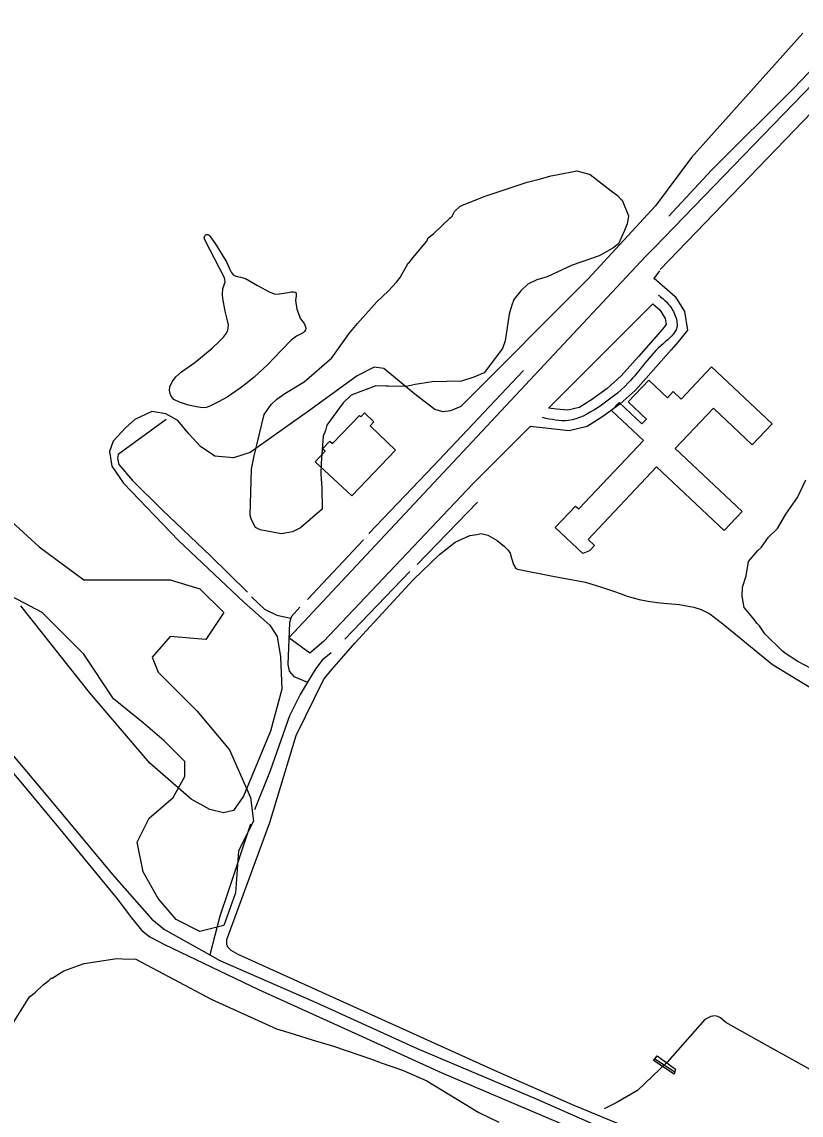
# Model space of a CAD drawing. Extents: x 3683613 to 3738215, y 469626 to 495384.
# Drawn here: x 3696220 to 3697381, y 482354 to 483982 of the extents above; entities that cross this region are included whole.
import ezdxf

# ---------------------------------------------------------------- set-up
doc = ezdxf.new("R2010")
doc.units = 0
for name, color, linetype in [('V-BLDG-OTLN', 7, 'Continuous'), ('V-BRDG-OTLN', 7, 'Continuous'), ('V-ROAD-CNTR', 7, 'Continuous'), ('V-SITE-OTLN', 7, 'Continuous'), ('V-SITE-VEGE', 7, 'Continuous'), ('V-TOPO-SHOR', 7, 'Continuous')]:
    doc.layers.add(name, color=color, linetype=linetype)

msp = doc.modelspace()

# ---------------------------------------------------------------- linework, layer by layer
at = {"layer": 'V-BLDG-OTLN'}
for points in [[(3697247.5, 483468.1), (3697337.5, 483383.1), (3697308.1, 483352), (3697250.1, 483406.8), (3697193.5, 483346.8), (3697292.8, 483253), (3697266, 483224.6), (3697165.6, 483319.4), (3697063.5, 483211.3), (3697073.1, 483202.2), (3697065.6, 483194.2), (3697055.6, 483190.1), (3697014.5, 483228.8), (3697044.9, 483261), (3697049.6, 483256.6), (3697146, 483358.6), (3697098.6, 483403.3), (3697109.8, 483415.2), (3697143.7, 483383.2), (3697150.5, 483390.4), (3697123.4, 483416), (3697153.9, 483448.2), (3697181.6, 483422), (3697190.4, 483431.3), (3697202.2, 483420.2)], [(3696657.1, 483326.9), (3696671.9, 483342.4), (3696668.2, 483346), (3696679.2, 483357.5), (3696683, 483353.9), (3696723.1, 483395.9), (3696725.1, 483393.9), (3696730.7, 483399.8), (3696744.7, 483386.4), (3696738.9, 483380.4), (3696776.7, 483344.3), (3696711.7, 483276.2)]]:
    msp.add_lwpolyline(points, close=True, dxfattribs=at)
at = {"layer": 'V-BRDG-OTLN'}
msp.add_line((3697162.9, 482437.9), (3697192.8, 482418.7), dxfattribs=at)
msp.add_lwpolyline([(3697191.7, 482415.2), (3697161.1, 482435.5), (3697162.9, 482437.9), (3697166.5, 482442.4), (3697194, 482422.6), (3697192.8, 482418.7)], close=True, dxfattribs=at)
at = {"layer": 'V-ROAD-CNTR'}
for points in [[(3696977.4, 483379.4), (3696892, 483294.1), (3696669.8, 483059.1), (3696649.4, 483042.1), (3696617.9, 483064.7), (3697149.5, 483632.8), (3697161.9, 483645.4), (3697693.9, 484195.8)], [(3697437, 483889.3), (3697171.1, 483613.1)], [(3697170.1, 483611.3), (3697161.6, 483599.9), (3697162.4, 483598.9)], [(3697161.8, 483600.3), (3697193.3, 483573.1), (3697207.3, 483550.8), (3697211.4, 483522.7), (3697197.5, 483505.3), (3697187.1, 483493.3), (3697161, 483463.6), (3697134, 483433.7), (3697111, 483412.8), (3697085.4, 483394.4), (3697066.1, 483381.9)], [(3697160.2, 483562), (3697005.2, 483407.1)], [(3697160.2, 483562), (3697170.3, 483553.3), (3697178.6, 483540.2), (3697179.9, 483531.2), (3697174.5, 483524.5), (3697164.5, 483513), (3697138.6, 483483.5), (3697112.7, 483454.9), (3697092, 483436.1), (3697068.5, 483419.2), (3697049.9, 483407.1)], [(3697050.4, 483407.5), (3697033.4, 483403.5), (3697016.7, 483405.3), (3697004.7, 483406.7)], [(3697066.1, 483381.9), (3697062.4, 483379.5), (3697035.2, 483373.1), (3697013.3, 483375.5), (3696977.5, 483379.5)]]:
    msp.add_lwpolyline(points, dxfattribs=at)
msp.add_spline([(3697168, 483575.1), (3697181.8, 483563.2), (3697192.9, 483545.5), (3697195.7, 483527), (3697175.8, 483503.1), (3697123.4, 483444.3), (3697077, 483406.8), (3697034.3, 483388.3), (3696995.7, 483392.6)], degree=3, dxfattribs=at)
at = {"layer": 'V-SITE-OTLN'}
for points in [[(3697383.2, 483964.8), (3697217.4, 483779.8), (3697164.1, 483708), (3697063.6, 483599.1), (3696874.2, 483409), (3696858.6, 483402.5), (3696847.7, 483401.1), (3696835.3, 483404.8), (3696805.5, 483427.3), (3696759.6, 483465.6), (3696744.8, 483467.7), (3696719.9, 483454.6), (3696647.1, 483402.1), (3696560.4, 483340.9), (3696535.7, 483332.9), (3696507.7, 483335.4), (3696486.4, 483349.6), (3696469.1, 483368.3), (3696452.5, 483388.2), (3696435, 483398.4), (3696413.9, 483401.7), (3696388.5, 483389.8), (3696374.5, 483377.6), (3696356.2, 483357.5), (3696350.7, 483342.2), (3696354.2, 483320.4), (3696371.8, 483294.8), (3696453.7, 483209.8), (3696550.8, 483117.7), (3696589.4, 483083.5), (3696600.4, 483066.7), (3696605.3, 483036.3), (3696607.5, 482988.2), (3696590.5, 482925.8), (3696550.4, 482829), (3696535.5, 482807.7), (3696520.6, 482804.1), (3696500.1, 482809.2), (3696472.5, 482824.7), (3696411, 482878.3), (3696321.1, 482983.4), (3696218.6, 483112.3)], [(3697149.7, 482324.2), (3697040.6, 482369.5), (3696928.7, 482418.6), (3696542.4, 482593.2), (3696532, 482599.2), (3696527.1, 482604), (3696525.7, 482608.1), (3696525.6, 482615.7), (3696589.4, 482789.9), (3696629, 482919.2), (3696669.9, 483003), (3696682.1, 483017.6), (3696695.7, 483033.6), (3696716, 483056.6), (3696802.9, 483151.3), (3696842.3, 483189), (3696865.5, 483207.2), (3696887.4, 483217.1), (3696897.7, 483218.6), (3696904.5, 483220.1), (3696914.2, 483217.4), (3696928.1, 483209.4), (3696939.2, 483200.6), (3696944.1, 483195.8), (3696947.6, 483191), (3696949.7, 483183.5), (3696952.6, 483173.9), (3696956.1, 483167.7), (3696958.6, 483167.2), (3697011.2, 483156.4), (3697059.7, 483147.5), (3697083.6, 483140.1), (3697101.4, 483134.1), (3697112.7, 483130.1), (3697122, 483126.7), (3697139.8, 483121.8), (3697155.7, 483119), (3697171.1, 483116.7), (3697187.8, 483115.3), (3697199.8, 483114.3), (3697209.9, 483112.6), (3697221.2, 483110.5), (3697231.9, 483106.8), (3697245.1, 483100.2), (3697264.4, 483085.7), (3697338.4, 483025.1), (3697414.2, 482979.1)]]:
    msp.add_lwpolyline(points, dxfattribs=at)
at = {"layer": 'V-SITE-VEGE'}
msp.add_lwpolyline([(3696908.6, 483721.6), (3696922.1, 483726.3), (3696972.7, 483743.4), (3696992.9, 483747.9), (3697008.1, 483752.5), (3697016.4, 483754), (3697046.7, 483759.9), (3697061.6, 483756.2), (3697066.6, 483754.4), (3697097.8, 483730.2), (3697107.6, 483723.3), (3697112.5, 483718.1), (3697114.1, 483716.4), (3697123.6, 483692.8), (3697121.6, 483681.1), (3697118, 483671.2), (3697109.1, 483651.3), (3697100.6, 483644.9), (3697080.3, 483633.7), (3697039.8, 483619.7), (3697002.6, 483602.2), (3696987.4, 483597.6), (3696973.9, 483591.3), (3696963.6, 483581.5), (3696953.2, 483568.4), (3696949.6, 483558.4), (3696946, 483546.8), (3696940, 483506.9), (3696936.3, 483495.3), (3696908.7, 483459.2), (3696893.5, 483452.9), (3696874.9, 483446.7), (3696831.5, 483446.1), (3696806.3, 483441.7), (3696792.8, 483438.7), (3696766.1, 483439.4), (3696762.8, 483439.5), (3696747.7, 483439.9), (3696710.6, 483425.8), (3696698.6, 483414.4), (3696674.4, 483381.5), (3696672.5, 483373.2), (3696668.9, 483365), (3696666.2, 483324.9), (3696665.8, 483308.2), (3696667, 483288.1), (3696667.8, 483256.3), (3696635.4, 483228.7), (3696623.5, 483222.4), (3696606.7, 483219.4), (3696575.1, 483225.3), (3696568.5, 483228.8), (3696562.1, 483240.6), (3696560.6, 483247.3), (3696562.4, 483315.8), (3696566.2, 483335.8), (3696581.1, 483397.3), (3696591.6, 483412.1), (3696600.1, 483420.2), (3696612, 483428.3), (3696640.9, 483445.9), (3696681.9, 483481.6), (3696707.9, 483517.8), (3696720, 483532.5), (3696749.2, 483565.2), (3696766.4, 483581.5), (3696778.4, 483594.5), (3696783.6, 483601.1), (3696795.8, 483622.5), (3696797.5, 483624.1), (3696802.7, 483630.7), (3696823.4, 483655.2), (3696825.2, 483660.2), (3696833.7, 483666.7), (3696857.7, 483689.5), (3696861.1, 483692.7), (3696864.6, 483699.3), (3696866.3, 483701), (3696871.5, 483705.8), (3696873.2, 483707.5)], close=True, dxfattribs=at)
for points in [[(3697415.4, 483008.4), (3697375.9, 483029.4), (3697357.8, 483041.6), (3697352.9, 483045.1), (3697326.8, 483070.8), (3697318.7, 483082.7), (3697315.5, 483086.1), (3697309, 483094.7), (3697296, 483110), (3697293.1, 483126.8), (3697293.4, 483140.2), (3697298.9, 483156.8), (3697302.7, 483178.4), (3697307.9, 483184.9), (3697316.5, 483194.8), (3697321.7, 483199.6), (3697332.1, 483214.4), (3697345.8, 483227.4), (3697358, 483248.9), (3697375.4, 483273.5), (3697387.7, 483299.9)], [(3696192.8, 483248.8), (3696246, 483200), (3696312.5, 483151.2), (3696374.6, 483151.2), (3696441.1, 483151.2), (3696485.5, 483137.9), (3696521, 483102.4), (3696494.4, 483062.4), (3696441.1, 483066.9), (3696414.5, 483035.8), (3696423.4, 483013.6), (3696481, 482955.9), (3696529.8, 482898.2), (3696560.9, 482827.2), (3696565.3, 482791.7), (3696543.1, 482747.4), (3696538.7, 482685.2), (3696521, 482636.4), (3696485.5, 482627.5), (3696450, 482645.3), (3696423.4, 482676.4), (3696401.2, 482716.3), (3696392.3, 482760.7), (3696410.1, 482796.2), (3696445.6, 482827.2), (3696463.3, 482858.3), (3696463.3, 482880.5), (3696432.3, 482911.5), (3696401.2, 482938.2), (3696356.9, 482973.7), (3696312.5, 483040.2), (3696250.4, 483102.4), (3696166.2, 483146.7)], [(3696201.9, 482482.5), (3696231.5, 482530.2), (3696240.1, 482536.7), (3696252.1, 482548.1), (3696260.6, 482554.6), (3696264, 482557.8), (3696265.7, 482557.8), (3696282.7, 482569), (3696304.6, 482576.8), (3696313, 482580), (3696361.7, 482587.1), (3696370, 482586.9), (3696390.1, 482586.4), (3696502.3, 482526.7), (3696599.8, 482482.4), (3696618, 482477), (3696652.8, 482466.1), (3696684.4, 482456.9), (3696742.4, 482437), (3696755.6, 482431.7), (3696787.1, 482420.9), (3696823.5, 482404.9), (3696900.8, 482357.8), (3696930.6, 482343.7)]]:
    msp.add_lwpolyline(points, dxfattribs=at)
at = {"layer": 'V-TOPO-SHOR'}
for p, q in [((3696899.1, 483266.9), (3696808.8, 483173.9)), ((3696729.1, 483210.6), (3696645.7, 483121.8)), ((3696798.2, 483163.3), (3696701.5, 483062.5))]:
    msp.add_line(p, q, dxfattribs=at)
for points in [[(3697183.8, 483692.3), (3697247.5, 483761.2), (3697370.1, 483883.2), (3697474.9, 483993), (3697592.3, 484118.4), (3697653.5, 484176)], [(3696478, 483474.7), (3696503.8, 483496.2), (3696514.9, 483506.5), (3696520.7, 483512.3), (3696525.2, 483518.4), (3696526.9, 483522.7), (3696528.1, 483530.5), (3696525.6, 483541.2), (3696523.3, 483551.2), (3696519.6, 483570.2), (3696519, 483575.9), (3696519.8, 483584.7), (3696521.7, 483590.3), (3696523, 483594.6), (3696522.2, 483600.5), (3696492.6, 483657.4), (3696491.9, 483660.4), (3696492.7, 483663.3), (3696494.6, 483665), (3696497.5, 483665.3), (3696499.3, 483664.3), (3696508, 483651.7), (3696524.9, 483624.6), (3696530.3, 483613.1), (3696532.2, 483609.1), (3696535.1, 483605.3), (3696538.9, 483603.1), (3696546.2, 483601.9), (3696553.6, 483599.6), (3696571.3, 483589.1), (3696589.4, 483579.4), (3696596.4, 483576.7), (3696600.5, 483576.4), (3696616.8, 483579.1), (3696621.2, 483580), (3696625.1, 483580.1), (3696627.4, 483579.4), (3696628.8, 483578.2), (3696629.1, 483576.4), (3696628.9, 483573.7), (3696628.1, 483566.9), (3696629.9, 483553.9), (3696635.5, 483539.8), (3696640.6, 483532.6), (3696642.8, 483527.8), (3696643.1, 483525.3), (3696642.9, 483523.3), (3696641.3, 483520.6), (3696640, 483519.2), (3696635.5, 483516.8), (3696629.3, 483514), (3696620.9, 483507.4), (3696606.8, 483493), (3696586.2, 483471.1), (3696566.5, 483452.6), (3696556.1, 483444.2), (3696545.5, 483436.5), (3696525.9, 483423.2), (3696513.2, 483415.9), (3696504.4, 483411.8), (3696501.1, 483409.9), (3696495.3, 483407.9), (3696489.6, 483407.1), (3696480.2, 483408.5), (3696468.7, 483410.9), (3696455.3, 483415.4), (3696446.9, 483419.7), (3696442.8, 483424.7), (3696441.1, 483428.5), (3696440.2, 483432.8), (3696440.9, 483438.3), (3696444.1, 483445.7), (3696449.9, 483453.2), (3696458.2, 483461), (3696478, 483474.7)], [(3696967.5, 483462.8), (3696833.2, 483320.9), (3696737.3, 483220.1)], [(3696435.3, 483389.9), (3696363.8, 483337.7), (3696362.8, 483331.6), (3696364.9, 483323), (3696385.3, 483298.9), (3696429.8, 483254.7), (3696501.5, 483186.6), (3696556.2, 483132.9)], [(3696562.2, 483126), (3696581.8, 483107.6), (3696600.1, 483098.3), (3696621.1, 483094.1)], [(3696634.2, 483110.6), (3696621.9, 483096.5), (3696621.1, 483094.1), (3696619, 483087.2), (3696616.2, 483024.8), (3696618.3, 483015.1), (3696625.2, 483007), (3696645.9, 482998.9)], [(3696681, 483042.4), (3696667.7, 483031.7), (3696657.9, 483019), (3696645.9, 482998.9), (3696634.9, 482980.4), (3696619.1, 482948.4), (3696590.2, 482866.8), (3696566.9, 482808.8)], [(3696178.7, 482906.6), (3696188.7, 482907.4), (3696193.7, 482905.8), (3696261, 482825.5), (3696358.5, 482709.1), (3696413.9, 482646), (3696433, 482630.4), (3696500.4, 482592.5), (3696515.4, 482584.1), (3696659.7, 482521.3), (3696809.2, 482453.2), (3696986.2, 482378.4), (3697121.4, 482318.6)], [(3696178.7, 482906.6), (3696179.5, 482895.5), (3696218.8, 482849.6), (3696274.7, 482782.4), (3696362.4, 482675.9), (3696383.5, 482647.9), (3696399, 482628.9), (3696410.9, 482619.5), (3696432.7, 482608), (3696572.7, 482541), (3696716.1, 482476.2), (3696846, 482417.1), (3697018.7, 482343.7), (3697201.2, 482264.6)], [(3696560.7, 482787.5), (3696527.4, 482687), (3696515.3, 482650.5), (3696500.4, 482592.5)], [(3697525.2, 482357), (3697435.5, 482399.3), (3697326.5, 482459.9), (3697268.7, 482491.9), (3697260.7, 482498.9), (3697256.9, 482500.8), (3697254.1, 482501.6), (3697252.2, 482501.8), (3697246.2, 482500.7), (3697237.5, 482496.4), (3697182, 482433.4), (3697137.2, 482390.7), (3697105.2, 482372.6), (3697087.6, 482363.6)]]:
    msp.add_lwpolyline(points, dxfattribs=at)

doc.saveas('drawing.dxf')
